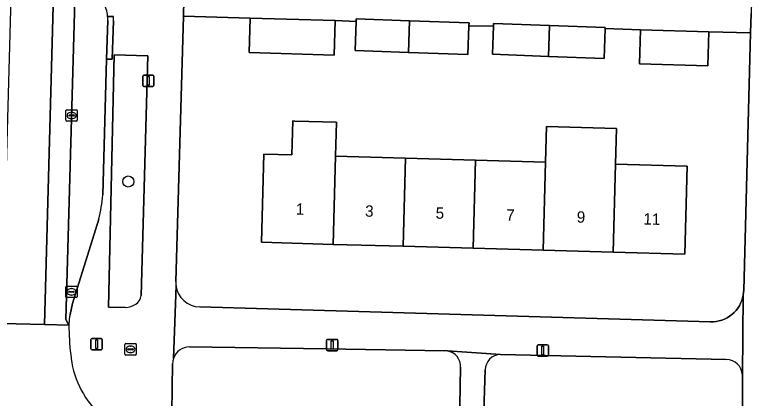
# Model space of a CAD drawing. Extents: x 162026 to 163502, y 387295 to 388169.
# Drawn here: x 162901 to 162966.5, y 387932.8 to 387966.5 of the extents above; entities that cross this region are included whole.
import ezdxf

# ---------------------------------------------------------------- set-up
doc = ezdxf.new("R2010")
doc.units = 0
for name, color, linetype in [('IMGEO_Boom', 7, 'Continuous'), ('IMGEO_Erf', 7, 'Continuous'), ('IMGEO_Fietspad_gesloten', 7, 'Continuous'), ('IMGEO_Groenvoorziening', 7, 'Continuous'), ('IMGEO_Kolk', 7, 'Continuous'), ('IMGEO_Lichtmast', 7, 'Continuous'), ('IMGEO_Pand', 7, 'Continuous'), ('IMGEO_Pand_nummerreeks', 7, 'Continuous'), ('IMGEO_Parkeervlak_open', 7, 'Continuous'), ('IMGEO_Rijbaan_lokaal_gesloten', 7, 'Continuous'), ('IMGEO_Rijbaan_lokaal_open', 7, 'Continuous'), ('IMGEO_Rioolput', 7, 'Continuous'), ('IMGEO_Voetpad_open', 7, 'Continuous')]:
    doc.layers.add(name, color=color, linetype=linetype)

msp = doc.modelspace()

# ---------------------------------------------------------------- linework, layer by layer
at = {"layer": 'IMGEO_Boom'}
msp.add_circle((162910.927, 387951.878), 0.489, dxfattribs=at)
at = {"layer": 'IMGEO_Erf'}
for points in [[(162965.645, 387964.95), (162961.954, 387965.056), (162961.868, 387962.058), (162955.871, 387962.23), (162955.957, 387965.228), (162952.863, 387965.345), (162952.769, 387962.707), (162947.879, 387962.892), (162942.941, 387963.08), (162943.029, 387965.537), (162940.875, 387965.588), (162940.779, 387963.044), (162935.574, 387963.241), (162930.868, 387963.42), (162930.964, 387965.963), (162929.11, 387966.033), (162929.023, 387963.003), (162921.558, 387963.217), (162921.644, 387966.247), (162915.768, 387966.414), (162915.105, 387943.07)], [(162917.209, 387940.841), (162962.123, 387939.531), (162962.376, 387939.535), (162962.627, 387939.562), (162962.875, 387939.61), (162963.118, 387939.681), (162963.354, 387939.774), (162963.58, 387939.887), (162963.795, 387940.019), (162963.998, 387940.171), (162964.186, 387940.34), (162964.358, 387940.525), (162964.513, 387940.724), (162964.65, 387940.937), (162964.767, 387941.161), (162964.864, 387941.395), (162964.939, 387941.636), (162964.993, 387941.883), (162965.024, 387942.134), (162965.032, 387942.282), (162965.645, 387964.95)]]:
    msp.add_lwpolyline(points, dxfattribs=at)
msp.add_lwpolyline([(162941.462, 387953.759), (162947.615, 387953.584), (162947.704, 387956.731), (162953.856, 387956.557), (162953.767, 387953.41), (162960.07, 387953.232), (162959.851, 387945.474), (162953.547, 387945.652), (162947.395, 387945.826), (162941.242, 387946.001), (162935.09, 387946.175), (162928.937, 387946.349), (162922.636, 387946.527), (162922.856, 387954.285), (162925.295, 387954.216), (162925.38, 387957.208), (162925.578, 387957.202), (162929.242, 387957.098), (162929.157, 387954.107), (162935.31, 387953.933)], close=True, dxfattribs=at)
for centre, radius, start, end in [((162917.343, 387943.011), 2.239, 178.48167, 187.22638), ((162917.271, 387943.007), 2.167, 187.37972, 268.35228)]:
    msp.add_arc(centre, radius, start, end, dxfattribs=at)
at = {"layer": 'IMGEO_Fietspad_gesloten'}
msp.add_lwpolyline([(162908.764, 388058.137), (162909.394, 388076.512), (162909.458, 388077.274), (162907.308, 388077.349), (162903.572, 387939.298), (162905.708, 387939.244), (162905.423, 387939.747), (162907.132, 388000)], close=True, dxfattribs=at)
at = {"layer": 'IMGEO_Groenvoorziening'}
for points in [[(162912.646, 387962.941), (162909.68, 387963.039), (162909.173, 387940.833), (162910.666, 387940.789)], [(162912.071, 387941.851), (162912.646, 387962.941)], [(162938.722, 387936.986), (162928.326, 387937.155), (162916.318, 387937.327)], [(162963.493, 387936.207), (162943.663, 387936.646), (162943.643, 387936.646)], [(162914.827, 387935.87), (162914.769, 387931.524)], [(162940.044, 387930.538), (162940.147, 387935.528)], [(162942.29, 387935.299), (162942.152, 387930.732)], [(162964.941, 387934.103), (162964.918, 387934.844)], [(162964.938, 387930.169), (162964.941, 387934.103)]]:
    msp.add_lwpolyline(points, dxfattribs=at)
for centre, radius, start, end in [((162910.959, 387942.023), 1.125, 303.62023, 351.20507), ((162910.549, 387942.712), 1.927, 273.4918, 302.4373), ((162916.305, 387935.849), 1.478, 89.50404, 162.55549), ((162938.729, 387935.478), 1.508, 80.42423, 90.26907), ((162938.737, 387935.576), 1.41, 358.06796, 80.09273), ((162916.328, 387935.845), 1.502, 162.66402, 179.02836), ((162943.674, 387935.262), 1.384, 91.26993, 178.47542), ((162963.516, 387934.805), 1.403, 1.61074, 90.93715)]:
    msp.add_arc(centre, radius, start, end, dxfattribs=at)
at = {"layer": 'IMGEO_Kolk'}
for p, q in [((162905.443, 387957.264), (162905.443, 387958.116)), ((162905.518, 387958.19), (162906.37, 387958.19)), ((162905.931, 387957.97), (162905.956, 387957.97)), ((162906.444, 387958.116), (162906.444, 387957.264)), ((162906.37, 387957.19), (162905.518, 387957.19)), ((162905.702, 387957.684), (162905.702, 387957.696)), ((162906.14, 387957.647), (162905.742, 387957.647)), ((162905.745, 387957.733), (162906.143, 387957.733)), ((162905.954, 387957.41), (162905.929, 387957.41)), ((162906.186, 387957.696), (162906.186, 387957.684)), ((162905.426, 387941.743), (162905.426, 387942.595)), ((162905.501, 387942.669), (162906.353, 387942.669)), ((162905.685, 387942.163), (162905.685, 387942.175)), ((162906.123, 387942.126), (162905.725, 387942.126)), ((162905.728, 387942.212), (162906.126, 387942.212)), ((162905.914, 387942.449), (162905.939, 387942.449)), ((162906.169, 387942.175), (162906.169, 387942.163)), ((162906.427, 387942.595), (162906.427, 387941.743)), ((162906.353, 387941.669), (162905.501, 387941.669)), ((162905.937, 387941.889), (162905.912, 387941.889))]:
    msp.add_line(p, q, dxfattribs=at)
for points in [[(162905.443, 387957.264), (162905.443, 387958.116)], [(162905.518, 387958.19), (162906.37, 387958.19)], [(162906.444, 387958.116), (162906.444, 387957.264)], [(162906.37, 387957.19), (162905.518, 387957.19)], [(162905.426, 387941.743), (162905.426, 387942.595)], [(162905.501, 387942.669), (162906.353, 387942.669)], [(162906.427, 387942.595), (162906.427, 387941.743)], [(162906.353, 387941.669), (162905.501, 387941.669)]]:
    msp.add_lwpolyline(points, dxfattribs=at)
for centre, radius, start, end in [((162905.52, 387958.114), 0.0765, 91.55205, 178.44795), ((162905.52, 387958.114), 0.0765, 91.55205, 178.44795), ((162906.368, 387958.114), 0.0765, 1.55205, 88.44795), ((162906.368, 387958.114), 0.0765, 1.55205, 88.44795), ((162905.52, 387957.266), 0.0765, 181.55205, 268.44795), ((162905.52, 387957.266), 0.0765, 181.55205, 268.44795), ((162905.742, 387957.693), 0.0403, 85.87752, 175.75265), ((162905.739, 387957.683), 0.0366, 178.93798, 274.71019), ((162906.143, 387957.69), 0.043, 264.86636, 352.45326), ((162906.147, 387957.695), 0.0386, 1.73085, 96.63898), ((162906.368, 387957.266), 0.0765, 271.55205, 358.44795), ((162906.368, 387957.266), 0.0765, 271.55205, 358.44795), ((162905.503, 387942.593), 0.0765, 91.55205, 178.44795), ((162905.503, 387942.593), 0.0765, 91.55205, 178.44795), ((162905.725, 387942.172), 0.0403, 85.87752, 175.75265), ((162905.722, 387942.162), 0.0366, 178.93798, 274.71019), ((162906.126, 387942.169), 0.043, 264.86636, 352.45326), ((162906.13, 387942.174), 0.0386, 1.73085, 96.63898), ((162906.351, 387942.593), 0.0765, 1.55205, 88.44795), ((162906.351, 387942.593), 0.0765, 1.55205, 88.44795), ((162905.503, 387941.745), 0.0765, 181.55205, 268.44795), ((162905.503, 387941.745), 0.0765, 181.55205, 268.44795), ((162906.351, 387941.745), 0.0765, 271.55205, 358.44795), ((162906.351, 387941.745), 0.0765, 271.55205, 358.44795)]:
    msp.add_arc(centre, radius, start, end, dxfattribs=at)
for centre, major_axis, ratio, start_param, end_param in [((162905.93, 387957.69), (-0.387, 0.002), 0.722429, 4.712389, 7.853982), ((162905.955, 387957.69), (-0.39, 0.002), 0.717154, 1.570796, 4.712389), ((162905.913, 387942.169), (-0.387, 0.002), 0.722429, 4.712389, 7.853982), ((162905.938, 387942.169), (-0.39, 0.002), 0.717154, 1.570796, 4.712389)]:
    msp.add_ellipse(centre, major_axis=major_axis, ratio=ratio, start_param=start_param, end_param=end_param, dxfattribs=at)
at = {"layer": 'IMGEO_Lichtmast'}
for p, q in [((162912.192, 387960.339), (162912.192, 387961.139)), ((162912.192, 387961.139), (162912.192, 387960.339)), ((162912.292, 387961.239), (162913.082, 387961.239)), ((162913.082, 387961.239), (162912.292, 387961.239)), ((162913.182, 387961.139), (162913.182, 387960.339)), ((162913.182, 387960.339), (162913.182, 387961.139)), ((162913.082, 387960.239), (162912.292, 387960.239)), ((162912.292, 387960.239), (162913.082, 387960.239)), ((162907.643, 387937.164), (162907.643, 387937.964)), ((162907.643, 387937.964), (162907.643, 387937.164)), ((162907.743, 387938.064), (162908.533, 387938.064)), ((162908.533, 387938.064), (162907.743, 387938.064)), ((162908.633, 387937.964), (162908.633, 387937.164)), ((162908.633, 387937.164), (162908.633, 387937.964)), ((162928.358, 387937.09), (162928.358, 387937.89)), ((162928.358, 387937.89), (162928.358, 387937.09)), ((162928.458, 387937.99), (162929.248, 387937.99)), ((162929.248, 387937.99), (162928.458, 387937.99)), ((162929.348, 387937.89), (162929.348, 387937.09)), ((162929.348, 387937.09), (162929.348, 387937.89)), ((162946.977, 387937.513), (162947.767, 387937.513)), ((162947.767, 387937.513), (162946.977, 387937.513)), ((162908.533, 387937.064), (162907.743, 387937.064)), ((162907.743, 387937.064), (162908.533, 387937.064)), ((162929.248, 387936.99), (162928.458, 387936.99)), ((162928.458, 387936.99), (162929.248, 387936.99)), ((162946.877, 387936.613), (162946.877, 387937.413)), ((162946.877, 387937.413), (162946.877, 387936.613)), ((162947.867, 387937.413), (162947.867, 387936.613)), ((162947.867, 387936.613), (162947.867, 387937.413)), ((162947.767, 387936.513), (162946.977, 387936.513)), ((162946.977, 387936.513), (162947.767, 387936.513))]:
    msp.add_line(p, q, dxfattribs=at)
for points in [[(162912.612, 387961.114), (162912.762, 387961.114), (162912.762, 387960.364), (162912.612, 387960.364), (162912.612, 387961.114)], [(162908.063, 387937.939), (162908.213, 387937.939), (162908.213, 387937.189), (162908.063, 387937.189), (162908.063, 387937.939)], [(162928.778, 387937.865), (162928.928, 387937.865), (162928.928, 387937.115), (162928.778, 387937.115), (162928.778, 387937.865)], [(162947.297, 387937.388), (162947.447, 387937.388), (162947.447, 387936.638), (162947.297, 387936.638), (162947.297, 387937.388)]]:
    msp.add_lwpolyline(points, dxfattribs=at)
for centre, start, end in [((162912.292, 387961.139), 90, 180), ((162912.292, 387961.139), 90, 180), ((162913.082, 387961.139), 0, 90), ((162913.082, 387961.139), 360, 90), ((162912.292, 387960.339), 180, 270), ((162912.292, 387960.339), 180, 270), ((162913.082, 387960.339), 270, 0), ((162913.082, 387960.339), 270, 0), ((162907.743, 387937.964), 90, 180), ((162907.743, 387937.964), 90, 180), ((162908.533, 387937.964), 0, 90), ((162908.533, 387937.964), 360, 90), ((162928.458, 387937.89), 90, 180), ((162928.458, 387937.89), 90, 180), ((162929.248, 387937.89), 0, 90), ((162929.248, 387937.89), 360, 90), ((162946.977, 387937.413), 90, 180), ((162946.977, 387937.413), 90, 180), ((162947.767, 387937.413), 0, 90), ((162947.767, 387937.413), 360, 90), ((162907.743, 387937.164), 180, 270), ((162907.743, 387937.164), 180, 270), ((162908.533, 387937.164), 270, 0), ((162908.533, 387937.164), 270, 0), ((162928.458, 387937.09), 180, 270), ((162928.458, 387937.09), 180, 270), ((162929.248, 387937.09), 270, 0), ((162929.248, 387937.09), 270, 0), ((162946.977, 387936.613), 180, 270), ((162946.977, 387936.613), 180, 270), ((162947.767, 387936.613), 270, 0), ((162947.767, 387936.613), 270, 0)]:
    msp.add_arc(centre, 0.1, start, end, dxfattribs=at)
at = {"layer": 'IMGEO_Pand'}
for points in [[(162929.11, 387966.033), (162921.644, 387966.247), (162921.558, 387963.217), (162929.023, 387963.003)], [(162935.653, 387966.02), (162930.973, 387966.187), (162930.964, 387965.963), (162930.868, 387963.42), (162935.574, 387963.241)], [(162940.875, 387965.588), (162940.884, 387965.833), (162935.653, 387966.02), (162935.574, 387963.241), (162940.779, 387963.044)], [(162947.956, 387965.599), (162943.037, 387965.775), (162943.029, 387965.537), (162942.941, 387963.08), (162947.879, 387962.892)], [(162952.863, 387965.345), (162952.866, 387965.423), (162947.956, 387965.599), (162947.879, 387962.892), (162952.769, 387962.707)], [(162961.954, 387965.056), (162955.957, 387965.228), (162955.871, 387962.23), (162961.868, 387962.058)], [(162928.937, 387946.349), (162929.157, 387954.107), (162929.242, 387957.098), (162925.578, 387957.202), (162925.38, 387957.208), (162925.295, 387954.216), (162922.856, 387954.285), (162922.636, 387946.527)], [(162953.767, 387953.41), (162953.856, 387956.557), (162947.704, 387956.731), (162947.615, 387953.584), (162947.395, 387945.826), (162953.547, 387945.652)], [(162928.937, 387946.349), (162935.09, 387946.175), (162935.31, 387953.933), (162929.157, 387954.107)], [(162935.09, 387946.175), (162941.242, 387946.001), (162941.462, 387953.759), (162935.31, 387953.933)], [(162941.242, 387946.001), (162947.395, 387945.826), (162947.615, 387953.584), (162941.462, 387953.759)], [(162953.547, 387945.652), (162959.851, 387945.474), (162960.07, 387953.232), (162953.767, 387953.41)]]:
    msp.add_lwpolyline(points, close=True, dxfattribs=at)
at = {"layer": 'IMGEO_Parkeervlak_open'}
for points in [[(162909.458, 388077.274), (162909.394, 388076.512), (162908.764, 388058.137), (162907.132, 388000), (162905.423, 387939.747), (162905.708, 387939.244), (162905.709, 387939.387)], [(162908.698, 387950.693), (162909.013, 387962.653), (162909.124, 387966.039)], [(162905.813, 387940.162), (162906.012, 387941.156), (162908.347, 387948.561)]]:
    msp.add_lwpolyline(points, dxfattribs=at)
for centre, radius, start, end in [((162905.868, 387966.108), 3.258, 5.07097, 28.60832), ((162905.589, 387966.109), 3.535, 358.86946, 4.66026), ((162889.267, 387952.797), 19.544, 347.48226, 353.81978), ((162908.873, 387939.357), 3.164, 165.25988, 179.45399)]:
    msp.add_arc(centre, radius, start, end, dxfattribs=at)
at = {"layer": 'IMGEO_Rijbaan_lokaal_gesloten'}
msp.add_lwpolyline([(162907.308, 388077.349), (162903.619, 388077.509), (162899.815, 387939.393), (162903.572, 387939.298)], close=True, dxfattribs=at)
at = {"layer": 'IMGEO_Rijbaan_lokaal_open'}
msp.add_lwpolyline([(162905.708, 387939.244), (162903.572, 387939.298), (162899.815, 387939.393), (162897.548, 387939.45), (162897.542, 387939.333), (162897.485, 387936.252)], dxfattribs=at)
for centre, radius, start, end in [((162928.736, 387939.339), 23.028, 180.23639, 186.65571), ((162914.07, 387937.369), 8.236, 184.86658, 225.9493)]:
    msp.add_arc(centre, radius, start, end, dxfattribs=at)
at = {"layer": 'IMGEO_Rioolput'}
for p, q in [((162910.627, 387936.685), (162910.627, 387937.537)), ((162910.702, 387937.611), (162911.554, 387937.611)), ((162911.628, 387937.537), (162911.628, 387936.685)), ((162910.886, 387937.105), (162910.886, 387937.117)), ((162911.324, 387937.068), (162910.926, 387937.068)), ((162910.929, 387937.154), (162911.327, 387937.154)), ((162911.138, 387936.831), (162911.113, 387936.831)), ((162911.115, 387937.391), (162911.14, 387937.391)), ((162911.37, 387937.117), (162911.37, 387937.105)), ((162911.554, 387936.611), (162910.702, 387936.611))]:
    msp.add_line(p, q, dxfattribs=at)
for points in [[(162910.627, 387936.685), (162910.627, 387937.537)], [(162910.702, 387937.611), (162911.554, 387937.611)], [(162911.628, 387937.537), (162911.628, 387936.685)], [(162911.554, 387936.611), (162910.702, 387936.611)]]:
    msp.add_lwpolyline(points, dxfattribs=at)
for centre, radius, start, end in [((162910.704, 387937.535), 0.0765, 91.55205, 178.44795), ((162910.704, 387937.535), 0.0765, 91.55205, 178.44795), ((162911.552, 387937.535), 0.0765, 1.55205, 88.44795), ((162911.552, 387937.535), 0.0765, 1.55205, 88.44795), ((162910.926, 387937.114), 0.0403, 85.87752, 175.75265), ((162910.923, 387937.104), 0.0366, 178.93798, 274.71019), ((162911.327, 387937.111), 0.043, 264.86636, 352.45326), ((162911.331, 387937.116), 0.0386, 1.73085, 96.63898), ((162910.704, 387936.687), 0.0765, 181.55205, 268.44795), ((162910.704, 387936.687), 0.0765, 181.55205, 268.44795), ((162911.552, 387936.687), 0.0765, 271.55205, 358.44795), ((162911.552, 387936.687), 0.0765, 271.55205, 358.44795)]:
    msp.add_arc(centre, radius, start, end, dxfattribs=at)
for centre, major_axis, ratio, start_param, end_param in [((162911.114, 387937.111), (-0.387, 0.002), 0.722429, 4.712389, 7.853982), ((162911.139, 387937.111), (-0.39, 0.002), 0.717154, 1.570796, 4.712389)]:
    msp.add_ellipse(centre, major_axis=major_axis, ratio=ratio, start_param=start_param, end_param=end_param, dxfattribs=at)
at = {"layer": 'IMGEO_Voetpad_open'}
for points in [[(162915.105, 387943.07), (162915.768, 387966.414), (162915.809, 387967.853), (162916.722, 388000), (162917.682, 388030.032), (162917.725, 388031.38), (162918.964, 388070.161), (162919.022, 388071.977), (162919.025, 388072.045), (162919.124, 388077.36), (162919.395, 388086.776), (162919.417, 388087.324), (162918.945, 388087.333), (162918.466, 388087.318)], [(162973.768, 388024.522), (162979.631, 388025.871), (162979.003, 388028.861), (162970.374, 388026.86), (162969.04, 388025.243), (162968.528, 388024.44), (162968.089, 388023.595), (162967.728, 388022.714), (162967.446, 388021.805), (162967.248, 388020.874), (162967.133, 388019.929), (162967.103, 388018.977), (162967.115, 388018.588), (162966.592, 388000), (162965.691, 387966.665), (162965.645, 387964.95), (162965.032, 387942.282), (162965.024, 387942.134), (162964.993, 387941.883), (162964.918, 387934.844), (162964.941, 387934.103), (162964.938, 387930.169)], [(162915.809, 387967.853), (162915.768, 387966.414), (162921.644, 387966.247), (162929.11, 387966.033), (162930.964, 387965.963), (162930.973, 387966.187), (162935.653, 387966.02), (162940.884, 387965.833), (162940.875, 387965.588), (162943.029, 387965.537), (162943.037, 387965.775), (162947.956, 387965.599), (162952.866, 387965.423), (162952.863, 387965.345), (162955.957, 387965.228), (162961.954, 387965.056), (162965.645, 387964.95), (162965.691, 387966.665)], [(162909.615, 387966.385), (162909.113, 387966.396)], [(162909.113, 387966.396), (162909.615, 387966.385)], [(162909.624, 387966.023), (162909.513, 387962.637), (162909.013, 387962.653), (162908.698, 387950.693)], [(162909.124, 387966.039), (162909.013, 387962.653), (162909.513, 387962.637), (162909.624, 387966.023)], [(162909.173, 387940.833), (162909.68, 387963.039), (162912.646, 387962.941), (162912.071, 387941.851)], [(162908.347, 387948.561), (162906.012, 387941.156), (162905.813, 387940.162)], [(162915.122, 387942.729), (162914.895, 387936.292)], [(162914.895, 387936.292), (162915.122, 387942.729)], [(162964.993, 387941.883), (162964.939, 387941.636), (162964.864, 387941.395), (162964.767, 387941.161), (162964.65, 387940.937), (162964.513, 387940.724), (162964.358, 387940.525), (162964.186, 387940.34), (162963.998, 387940.171), (162963.795, 387940.019), (162963.58, 387939.887), (162963.354, 387939.774), (162963.118, 387939.681), (162962.875, 387939.61), (162962.627, 387939.562), (162962.376, 387939.535), (162962.123, 387939.531), (162917.209, 387940.841)], [(162964.918, 387934.844), (162964.993, 387941.883)], [(162910.666, 387940.789), (162909.173, 387940.833)], [(162905.709, 387939.387), (162905.708, 387939.244)], [(162916.318, 387937.327), (162928.326, 387937.155), (162938.722, 387936.986)], [(162943.643, 387936.646), (162938.98, 387936.965)], [(162938.98, 387936.965), (162943.643, 387936.646), (162943.663, 387936.646), (162963.493, 387936.207)], [(162914.769, 387931.524), (162914.827, 387935.87)], [(162940.147, 387935.528), (162940.044, 387930.538)], [(162942.152, 387930.732), (162942.29, 387935.299)]]:
    msp.add_lwpolyline(points, dxfattribs=at)
for centre, radius, start, end in [((162905.868, 387966.108), 3.258, 5.07097, 28.60832), ((162905.589, 387966.109), 3.535, 358.86946, 4.66026), ((162905.867, 387966.111), 3.758, 358.66303, 4.18535), ((162905.867, 387966.111), 3.758, 358.66303, 4.18535), ((162889.267, 387952.797), 19.544, 347.48226, 353.81978), ((162917.343, 387943.011), 2.239, 178.48167, 187.22638), ((162917.271, 387943.007), 2.167, 187.37972, 268.35228), ((162910.959, 387942.023), 1.125, 303.62023, 351.20507), ((162910.549, 387942.712), 1.927, 273.4918, 302.4373), ((162908.873, 387939.357), 3.164, 165.25988, 179.45399), ((162928.736, 387939.339), 23.028, 180.23639, 186.65571), ((162916.305, 387935.849), 1.478, 89.50404, 162.55549), ((162938.729, 387935.478), 1.508, 80.42423, 90.26907), ((162938.737, 387935.576), 1.41, 358.06796, 80.09273), ((162914.07, 387937.369), 8.236, 184.86658, 225.9493), ((162916.328, 387935.845), 1.502, 162.66402, 179.02836), ((162943.674, 387935.262), 1.384, 91.26993, 178.47542), ((162963.516, 387934.805), 1.403, 1.61074, 90.93715)]:
    msp.add_arc(centre, radius, start, end, dxfattribs=at)

# ---------------------------------------------------------------- texts
at = {"layer": 'IMGEO_Pand_nummerreeks'}
for s, rotation, p in [('1', 358.37925, (162925.647, 387948.963)), ('3', 358.37925, (162931.736, 387948.791)), ('5', 358.37925, (162937.938, 387948.615)), ('7', 358.37925, (162944.141, 387948.44)), ('9', 358.37853, (162950.344, 387948.264)), ('11', 358.37925, (162956.2, 387948.099))]:
    msp.add_text(s, height=1, rotation=rotation, dxfattribs=at).set_placement(p)

doc.saveas('drawing.dxf')
